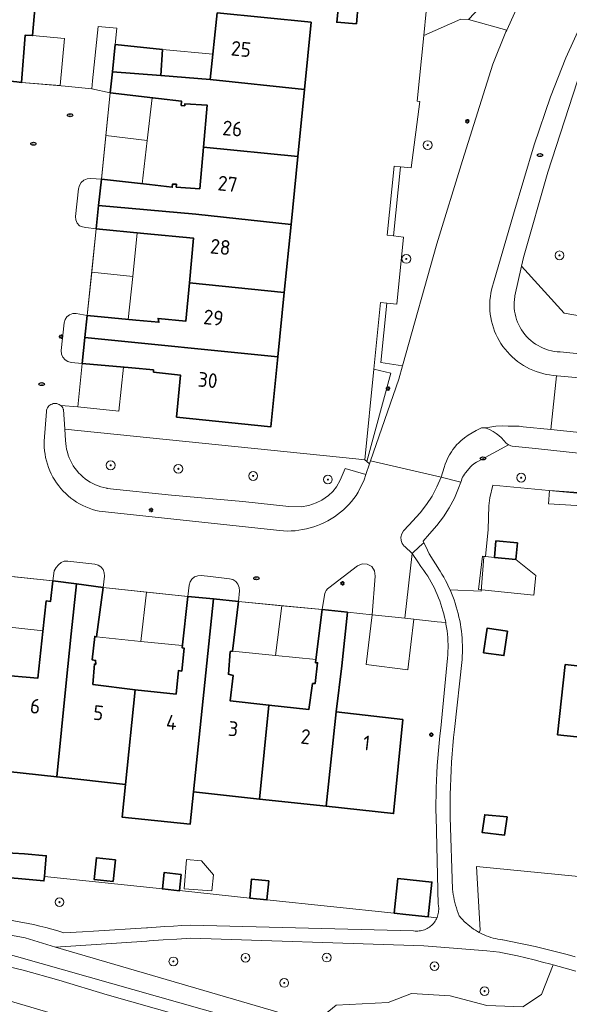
# Model space of a CAD drawing. Header units: metres. Extents: x 152610 to 160096, y 456114 to 462495.
# Tile 386 of 656: x 157520 to 157570, y 460458 to 460548. Entities that reach past the tile are written whole.
import ezdxf
from ezdxf.enums import TextEntityAlignment as Align

# ---------------------------------------------------------------- set-up
doc = ezdxf.new("R2010")
doc.units = ezdxf.units.M
doc.header["$LTSCALE"] = 0.5
doc.layers.get('0').update_dxf_attribs({"linetype": 'CONTINUOUS'})
for name, color, linetype, lineweight in [('B-PV-GR-BEPLANTING_CULTUUR_BODEMBEDEKKER-GV', 251, 'CONTINUOUS', 18), ('B-PV-GR-BEPLANTING_CULTUUR_BOSPLANTSOEN-GV', 251, 'CONTINUOUS', 18), ('B-PV-GR-BEPLANTING_CULTUUR_HEESTERS-GV', 251, 'CONTINUOUS', 18), ('B-PV-GR-BOOM-S', 251, 'CONTINUOUS', 25), ('B-PV-GR-HAAG-GV', 251, 'CONTINUOUS', 13), ('B-PV-IE-MEUBILAIR-S', 251, 'CONTINUOUS', 25), ('B-PV-KW-KUNSTWERK_DUIKER-G', 251, 'CONTINUOUS', 18), ('B-PV-OG-BEBOUWING-GV', 6, 'CONTINUOUS', 35), ('B-PV-OG-BEBOUWING-T18', 1, 'CONTINUOUS', 18), ('B-PV-OG-BEBOUWING_OVERBOUWING-GV', 251, 'CONTINUOUS', 18), ('B-PV-OG-BEBOUWING_SCHUUR-GV', 251, 'CONTINUOUS', 18), ('B-PV-OG-TERREIN_BEGROEID-GV', 251, 'CONTINUOUS', 18), ('B-PV-VH-GESLOTENVERHARDING_ASFALT-GV', 251, 'CONTINUOUS', 18), ('B-PV-VH-ONVERHARD_ZAND-GV', 251, 'CONTINUOUS', 18), ('B-PV-VH-OPENVERHARDING_BETONSTRAATSTEEN-GV', 251, 'CONTINUOUS', 18), ('B-PV-VH-OPENVERHARDING_TEGEL-GV', 251, 'CONTINUOUS', 18)]:
    doc.layers.add(name, color=color, linetype=linetype, lineweight=lineweight)
doc.styles.add('NLCS-ISO', font='NLCS-ISO.ttf')
doc.styles.add('NLCS-ISO-M750-T18', font='NLCS-ISO.ttf', dxfattribs={"height": 1.35})

# ---------------------------------------------------------------- blocks, each defined once
blk = doc.blocks.new('SIE-MEUBILAIR_PAAL_LICHTMAST-SO')
for points in [[(-0.62, 0), (-1, 0)], [(-0.71, 0.71), (-0.44, 0.44)], [(0, 1), (0, 0.62)], [(0.44, 0.44), (0.71, 0.71)], [(1, 0), (0.62, 0)], [(-0.71, -0.71), (-0.44, -0.44)], [(0, -0.62), (0, -1)], [(0.44, -0.44), (0.71, -0.71)]]:
    blk.add_lwpolyline(points)
blk.add_circle((0, 0), 0.5)
blk = doc.blocks.new('SIE-MEUBILAIR_PUT_RIOOLPUT-SO')
blk.add_ellipse((0, 0), major_axis=(1.25, 0), ratio=0.54)
at = {"style": 'NLCS-ISO'}
blk.add_text('ri', height=0.75, dxfattribs=at).set_placement((-0.04, 0.07), align=Align.MIDDLE_CENTER)
blk = doc.blocks.new('SGR-BOOM_GBKN-SO')
at = {"linetype": 'ByBlock', "lineweight": 18}
h = blk.add_hatch(color=0, dxfattribs=at)
h.dxf.hatch_style = 1
edge = h.paths.add_edge_path()
edge.add_arc((0, 0), 0.25, 0, 360)
at = {"color": 0, "linetype": 'ByBlock', "lineweight": 18}
for radius in [2, 0.25]:
    blk.add_circle((0, 0), radius, dxfattribs=at)
at = {"color": 0, "linetype": 'ByBlock', "lineweight": 18, "style": 'NLCS-ISO'}
blk.add_attdef('SOORT', (2.5, 0), '', height=1.5, dxfattribs=at)

msp = doc.modelspace()

# ---------------------------------------------------------------- linework, layer by layer
at = {"layer": 'B-PV-GR-BEPLANTING_CULTUUR_BODEMBEDEKKER-GV', "flags": 128}
for points in [[(157574.117, 460544.564), (157571.963, 460544.792), (157570.869, 460542.519), (157568.205, 460534.235), (157565.961, 460526.434), (157565.787, 460525.648), (157569.691, 460521.359), (157571.46, 460521.04), (157573.253, 460536.928), (157573.275, 460537.117), (157573.488, 460539.008)], [(157527.405, 460533.598), (157526.445, 460533.675), (157526.117, 460533.632), (157525.818, 460533.502), (157525.568, 460533.305), (157525.398, 460533.037), (157525.326, 460532.727), (157525.05, 460530.196), (157525.072, 460529.881), (157525.192, 460529.59), (157525.398, 460529.35), (157525.68, 460529.254), (157525.975, 460529.173), (157526.936, 460529.066), (157527.157, 460531.203)], [(157526.114, 460521.128), (157525.111, 460521.314), (157524.8, 460521.311), (157524.506, 460521.209), (157524.26, 460521.018), (157524.087, 460520.759), (157524.007, 460520.458), (157523.748, 460517.929), (157523.768, 460517.617), (157523.885, 460517.327), (157524.087, 460517.088), (157524.354, 460516.925), (157524.659, 460516.855), (157525.662, 460516.756), (157525.907, 460519.123)], [(157526.799, 460498.398), (157524.332, 460498.682), (157524.019, 460498.66), (157523.726, 460498.546), (157523.48, 460498.35), (157523.266, 460498.094), (157523.088, 460497.798), (157522.967, 460496.861), (157525.125, 460496.587), (157527.567, 460496.277), (157527.681, 460497.292), (157527.671, 460497.606), (157527.563, 460497.901), (157527.367, 460498.147), (157527.103, 460498.318)], [(157551.699, 460498.409), (157551.228, 460498.435), (157550.797, 460498.244), (157548.181, 460496.237), (157548.06, 460496.131), (157547.96, 460496.005), (157547.883, 460495.865), (157547.83, 460495.713), (157547.805, 460495.554), (157547.567, 460494.249), (157549.884, 460494.003), (157552.158, 460493.762), (157552.412, 460497.308), (157552.363, 460497.777), (157552.107, 460498.173)], [(157539.922, 460494.988), (157540.013, 460495.964), (157539.996, 460496.277), (157539.885, 460496.569), (157539.689, 460496.813), (157539.428, 460496.986), (157539.127, 460497.071), (157537.384, 460497.27), (157536.537, 460497.357), (157536.223, 460497.345), (157535.929, 460497.234), (157535.685, 460497.036), (157535.515, 460496.771), (157535.438, 460496.466), (157535.321, 460495.447), (157537.651, 460495.216)]]:
    msp.add_lwpolyline(points, close=True, dxfattribs=at)
msp.add_lwpolyline([(157588.082, 460506.691), (157567.066, 460508.984), (157564.923, 460509.198), (157564.806, 460509.226), (157564.694, 460509.269), (157564.589, 460509.325), (157561.807, 460507.787), (157561.67, 460507.713), (157561.537, 460507.63), (157561.41, 460507.539), (157561.289, 460507.441), (157561.174, 460507.335), (157560.665, 460506.745), (157560.569, 460506.621), (157560.484, 460506.49), (157560.409, 460506.353), (157560.347, 460506.209), (157560.297, 460506.061), (157560.236, 460505.887), (157560.047, 460505.348), (157559.658, 460504.434), (157559.195, 460503.555), (157558.661, 460502.716), (157558.061, 460501.925), (157557.397, 460501.185), (157556.797, 460500.499), (157556.865, 460500.354), (157557.041, 460500), (157557.368, 460499.342), (157558.3, 460497.838), (157558.346, 460497.766), (157558.517, 460497.488), (157558.681, 460497.205), (157558.838, 460496.919), (157558.988, 460496.63), (157559.13, 460496.336), (157559.266, 460496.039), (157562.094, 460495.917), (157562.345, 460499.069), (157562.515, 460499.091), (157562.749, 460501.583), (157562.794, 460503.722), (157562.885, 460504.461), (157563.181, 460505.61), (157575.957, 460504.393)], dxfattribs=at)
at = {"layer": 'B-PV-GR-BEPLANTING_CULTUUR_BOSPLANTSOEN-GV', "flags": 128}
for points in [[(157532.581, 460559.031), (157531.307, 460559.33), (157531.158, 460558.67), (157529.095, 460553.872), (157528.408, 460552.033), (157529.286, 460551.806), (157549.097, 460549.764), (157550.879, 460549.581), (157557.079, 460548.943), (157556.859, 460546.743), (157560.252, 460548.253), (157560.94, 460548.216), (157562, 460549.339), (157562.554, 460550.43), (157562.715, 460551.483), (157561.909, 460552.978), (157560.471, 460554.463), (157558.511, 460555.585), (157555.915, 460556.284), (157554.17, 460556.381), (157551.7, 460556.134), (157544.144, 460556.756), (157538.89, 460557.78)], [(157553.867, 460515.852), (157552.297, 460516.224), (157551.467, 460507.933), (157551.657, 460507.775)], [(157551.467, 460507.933), (157550.653, 460508.017), (157524.064, 460510.753), (157524.138, 460509.707), (157524.155, 460509.437), (157524.187, 460509.168), (157524.234, 460508.902), (157524.298, 460508.639), (157524.377, 460508.38), (157524.471, 460508.126), (157524.58, 460507.878), (157524.703, 460507.637), (157524.841, 460507.404), (157524.992, 460507.179), (157525.156, 460506.964), (157525.332, 460506.759), (157525.52, 460506.564), (157525.72, 460506.381), (157525.929, 460506.21), (157526.149, 460506.052), (157526.378, 460505.907), (157526.614, 460505.775), (157526.858, 460505.658), (157527.109, 460505.556), (157527.365, 460505.468), (157527.626, 460505.396), (157527.891, 460505.34), (157527.944, 460505.33), (157533.823, 460504.713), (157540.343, 460504.133), (157544.536, 460503.686), (157545.668, 460503.645), (157546.367, 460503.75), (157547.032, 460503.997), (157547.56, 460504.262), (157548.149, 460504.686), (157548.545, 460505.052), (157548.889, 460505.471), (157549.217, 460506.071), (157549.695, 460507.158), (157551.581, 460506.611), (157551.91, 460507.566), (157551.657, 460507.775)]]:
    msp.add_lwpolyline(points, close=True, dxfattribs=at)
for points in [[(157588.709, 460468.09), (157561.668, 460470.762), (157562.023, 460464.917), (157561.913, 460464.731), (157561.978, 460464.695), (157562.174, 460464.595), (157562.374, 460464.503), (157562.577, 460464.418), (157562.783, 460464.34), (157562.991, 460464.27), (157563.202, 460464.207), (157563.415, 460464.153), (157563.63, 460464.106), (157563.847, 460464.067), (157564.06, 460464.036), (157564.079, 460464.032), (157564.821, 460463.892), (157565.561, 460463.744), (157566.299, 460463.588), (157567.036, 460463.424), (157567.771, 460463.253), (157568.505, 460463.073), (157569.236, 460462.886), (157569.965, 460462.692), (157570.692, 460462.489)], [(157505.759, 460468.314), (157520.725, 460465.55), (157521.219, 460465.438), (157521.773, 460465.305), (157522.325, 460465.164), (157522.874, 460465.015), (157523.422, 460464.859), (157523.967, 460464.695), (157525.692, 460464.786), (157526.693, 460464.842), (157531.515, 460465.129), (157531.636, 460465.14), (157532.418, 460465.204), (157533.201, 460465.261), (157533.985, 460465.309), (157534.769, 460465.35), (157535.553, 460465.382), (157555.937, 460464.864), (157556.063, 460464.85), (157556.189, 460464.844), (157556.316, 460464.846), (157556.442, 460464.856), (157556.568, 460464.874), (157556.692, 460464.899), (157556.814, 460464.933), (157556.934, 460464.974), (157557.051, 460465.023), (157557.164, 460465.079), (157557.274, 460465.142), (157557.38, 460465.212), (157557.481, 460465.288), (157557.577, 460465.37), (157557.668, 460465.459), (157557.753, 460465.553), (157557.832, 460465.652), (157557.904, 460465.756), (157557.97, 460465.864), (157558.028, 460465.977), (157558.067, 460466.064), (157557.268, 460466.148), (157555.215, 460466.365), (157554.161, 460466.476), (157542.535, 460467.701), (157542.535, 460467.698), (157540.963, 460467.863), (157540.963, 460467.867), (157534.549, 460468.543), (157534.549, 460468.539), (157532.987, 460468.704), (157532.987, 460468.707), (157522.197, 460469.844), (157522.161, 460469.434), (157517.067, 460469.886)], [(157565.909, 460457.932), (157567.621, 460459.037), (157568.67, 460461.766), (157568.478, 460461.819), (157567.719, 460462.018), (157566.957, 460462.209), (157566.194, 460462.392), (157565.429, 460462.568), (157564.661, 460462.736), (157563.893, 460462.896), (157563.783, 460462.918), (157562.631, 460463.032), (157561.479, 460463.139), (157560.325, 460463.237), (157559.171, 460463.328), (157558.017, 460463.41), (157556.862, 460463.484), (157555.943, 460463.538), (157535.58, 460464.195), (157534.312, 460464.119), (157533.045, 460464.035), (157531.779, 460463.943), (157531.571, 460463.927), (157523.222, 460463.39), (157546.887, 460456.463)], [(157548.862, 460458.056), (157553.608, 460458.311), (157555.748, 460459.127), (157559.275, 460458.928), (157562.609, 460458.029)]]:
    msp.add_lwpolyline(points, dxfattribs=at)
at = {"layer": 'B-PV-GR-BEPLANTING_CULTUUR_HEESTERS-GV', "flags": 128}
msp.add_lwpolyline([(157571.46, 460521.04), (157569.691, 460521.359), (157565.787, 460525.648), (157565.184, 460522.928), (157565.172, 460522.862), (157565.138, 460522.601), (157565.119, 460522.338), (157565.116, 460522.074), (157565.129, 460521.811), (157565.158, 460521.549), (157565.202, 460521.289), (157565.263, 460521.032), (157565.339, 460520.779), (157565.43, 460520.532), (157565.536, 460520.29), (157565.656, 460520.056), (157565.791, 460519.829), (157565.939, 460519.611), (157566.099, 460519.402), (157566.273, 460519.203), (157566.458, 460519.015), (157566.654, 460518.838), (157566.86, 460518.674), (157567.076, 460518.523), (157567.301, 460518.385), (157567.533, 460518.26), (157567.773, 460518.151), (157568.019, 460518.056), (157568.271, 460517.976), (157568.526, 460517.911), (157568.785, 460517.862), (157569.047, 460517.829), (157569.31, 460517.812), (157571.076, 460517.64)], dxfattribs=at)
msp.add_lwpolyline([(157558.869, 460493.051), (157558.835, 460493.233), (157558.769, 460493.539), (157558.695, 460493.843), (157558.613, 460494.146), (157558.524, 460494.446), (157558.427, 460494.744), (157558.322, 460495.04), (157558.21, 460495.332), (157558.091, 460495.622), (157557.964, 460495.909), (157557.83, 460496.192), (157557.688, 460496.471), (157557.54, 460496.747), (157557.384, 460497.019), (157557.222, 460497.288), (157557.053, 460497.551), (157556.877, 460497.811), (157556.695, 460498.065), (157556.608, 460498.182), (157556.316, 460498.617), (157555.787, 460499.381), (157555.134, 460493.447), (157558.075, 460493.135)], close=True, dxfattribs=at)
at = {"layer": 'B-PV-GR-HAAG-GV', "flags": 128}
for points in [[(157554.741, 460534.742), (157554.156, 460534.8), (157553.523, 460528.476), (157554.109, 460528.411)], [(157553.495, 460522.257), (157552.907, 460522.318), (157552.297, 460516.224), (157553.867, 460515.852), (157551.657, 460507.775), (157551.91, 460507.566), (157552.006, 460507.845), (157554.577, 460515.303), (157554.921, 460516.527), (157552.954, 460516.836)]]:
    msp.add_lwpolyline(points, close=True, dxfattribs=at)
at = {"layer": 'B-PV-KW-KUNSTWERK_DUIKER-G', "flags": 128}
msp.add_lwpolyline([(157500, 460466.325), (157517.572, 460463.086), (157549.492, 460454.048), (157629.251, 460439.622), (157664.629, 460435.103), (157735.651, 460422.609), (157789.105, 460412.201), (157814.109, 460406.353), (157821.823, 460407.151), (157892.385, 460434.752)], dxfattribs=at)
at = {"layer": 'B-PV-OG-BEBOUWING-GV', "flags": 128}
for points in [[(157519.789, 460560.102), (157518.917, 460551.551), (157518.53, 460547.025), (157518.524, 460546.95), (157518.158, 460542.661), (157519.682, 460542.497), (157520.104, 460542.452), (157520.459, 460546.785), (157521.119, 460546.731), (157521.508, 460551.275), (157525.326, 460550.868), (157526.213, 460559.413)], [(157550.879, 460549.581), (157549.097, 460549.764), (157548.916, 460547.956), (157550.706, 460547.812)], [(157546.574, 460547.977), (157537.999, 460548.81), (157537.36, 460542.729), (157545.964, 460541.821)], [(157532.977, 460545.452), (157528.677, 460545.909), (157528.422, 460543.436), (157532.829, 460543.088)], [(157532.829, 460543.088), (157528.422, 460543.436), (157528.221, 460541.491), (157532.615, 460540.983), (157534.723, 460540.74), (157534.7, 460540.347), (157535.029, 460540.327), (157535.04, 460540.502), (157537.061, 460540.376), (157536.725, 460536.529), (157545.354, 460535.673), (157545.964, 460541.821), (157537.36, 460542.729)], [(157545.354, 460535.673), (157536.725, 460536.529), (157536.394, 460532.732), (157534.245, 460532.882), (157534.262, 460533.135), (157533.906, 460533.159), (157533.886, 460532.874), (157531.811, 460533.106), (157527.405, 460533.598), (157527.157, 460531.203), (157536.045, 460530.417), (157544.737, 460529.452)], [(157536.045, 460530.417), (157527.157, 460531.203), (157526.936, 460529.066), (157531.289, 460528.648), (157535.835, 460528.211), (157535.447, 460524.13), (157544.12, 460523.23), (157544.737, 460529.452)], [(157544.12, 460523.23), (157535.447, 460524.13), (157535.112, 460520.613), (157532.581, 460520.868), (157532.666, 460520.517), (157530.57, 460520.712), (157526.114, 460521.128), (157525.907, 460519.123), (157543.539, 460517.372)], [(157543.539, 460517.372), (157525.907, 460519.123), (157525.662, 460516.756), (157530.175, 460516.34), (157532.166, 460516.156), (157532.177, 460515.969), (157534.644, 460515.677), (157534.279, 460511.85), (157542.904, 460510.967)], [(157565.42, 460500.35), (157563.452, 460500.531), (157563.312, 460499.012), (157565.28, 460498.83)], [(157525.125, 460496.587), (157522.967, 460496.861), (157522.762, 460494.992), (157522.374, 460495.035), (157522.069, 460492.246), (157521.599, 460487.967), (157518.01, 460488.287), (157517.149, 460479.611), (157523.323, 460478.938), (157524.193, 460487.541), (157524.639, 460492.018)], [(157527.567, 460496.277), (157525.125, 460496.587), (157524.639, 460492.018), (157524.193, 460487.541), (157523.323, 460478.938), (157529.622, 460478.252), (157530.482, 460486.893), (157526.641, 460487.399), (157526.789, 460489.271), (157526.888, 460489.242), (157526.875, 460489.593), (157526.564, 460489.653), (157526.809, 460491.797), (157526.957, 460491.755)], [(157529.622, 460478.252), (157529.313, 460475.255), (157535.527, 460474.631), (157535.831, 460477.575), (157537.651, 460495.216), (157535.321, 460495.447), (157534.78, 460490.75), (157534.968, 460490.729), (157534.751, 460488.629), (157534.447, 460488.662), (157534.226, 460486.517), (157530.482, 460486.893)], [(157539.922, 460494.988), (157537.651, 460495.216), (157535.831, 460477.575), (157541.865, 460476.917), (157542.721, 460485.516), (157539.164, 460485.916), (157539.439, 460488.222), (157539.017, 460488.336), (157539.185, 460490.407), (157539.386, 460490.451)], [(157549.884, 460494.003), (157547.567, 460494.249), (157547.014, 460489.643), (157546.982, 460489.378), (157547.157, 460489.385), (157546.933, 460487.478), (157546.708, 460487.473), (157546.355, 460485.107), (157542.721, 460485.516), (157541.865, 460476.917), (157547.954, 460476.254), (157548.863, 460484.888), (157549.363, 460489.113)], [(157564.499, 460492.271), (157562.639, 460492.535), (157562.322, 460490.297), (157564.182, 460490.033)], [(157581.207, 460481.461), (157585.732, 460480.958), (157585.993, 460483.307), (157584.399, 460483.484), (157584.447, 460483.941), (157581.505, 460484.268), (157581.885, 460487.845), (157573.293, 460488.823), (157569.784, 460489.222), (157569.089, 460482.807), (157572.599, 460482.417)], [(157554.957, 460484.19), (157548.863, 460484.888), (157547.954, 460476.254), (157554.101, 460475.584)], [(157564.487, 460475.285), (157562.429, 460475.477), (157562.205, 460473.85), (157564.248, 460473.631)], [(157518.251, 460472.028), (157517.178, 460471.131), (157517.111, 460470.381), (157517.067, 460469.886), (157522.161, 460469.434), (157522.197, 460469.844), (157522.232, 460470.234), (157522.365, 460471.728), (157520.372, 460471.905)], [(157528.693, 460471.369), (157526.953, 460471.553), (157526.743, 460469.564), (157528.483, 460469.38)], [(157534.705, 460470.023), (157533.144, 460470.188), (157532.987, 460468.707), (157532.987, 460468.704), (157534.549, 460468.539), (157534.549, 460468.543)], [(157542.718, 460469.438), (157541.137, 460469.604), (157540.963, 460467.867), (157540.963, 460467.863), (157542.535, 460467.698), (157542.535, 460467.701)], [(157557.268, 460466.148), (157557.604, 460469.333), (157554.497, 460469.661), (157554.161, 460466.476), (157555.215, 460466.365)]]:
    msp.add_lwpolyline(points, close=True, dxfattribs=at)
at = {"layer": 'B-PV-OG-BEBOUWING_OVERBOUWING-GV', "flags": 128}
for points in [[(157521.119, 460546.731), (157520.459, 460546.785), (157520.104, 460542.452), (157523.656, 460542.161), (157524.048, 460546.465)], [(157537.603, 460545.039), (157532.977, 460545.452), (157532.829, 460543.088), (157537.36, 460542.729)], [(157527.817, 460537.587), (157531.598, 460537.138), (157532.048, 460541.049), (157528.221, 460541.491)], [(157531.598, 460537.138), (157527.817, 460537.587), (157527.405, 460533.598), (157531.143, 460533.181)], [(157526.526, 460525.111), (157530.271, 460524.699), (157530.68, 460528.706), (157526.936, 460529.066)], [(157530.271, 460524.699), (157526.526, 460525.111), (157526.114, 460521.128), (157529.869, 460520.777)], [(157529.422, 460516.409), (157525.662, 460516.756), (157525.249, 460512.778), (157529.01, 460512.381)], [(157563.312, 460499.012), (157562.222, 460499.132), (157561.867, 460496.078), (157566.924, 460495.573), (157567.097, 460497.352), (157565.28, 460498.83)], [(157522.967, 460496.861), (157518.95, 460497.291), (157518.471, 460492.701), (157522.076, 460492.308), (157522.374, 460495.035), (157522.762, 460494.992)], [(157531.007, 460491.341), (157531.538, 460495.852), (157527.567, 460496.277), (157526.957, 460491.755)], [(157535.321, 460495.447), (157531.538, 460495.852), (157531.007, 460491.341), (157534.803, 460490.953)], [(157543.308, 460490.049), (157543.898, 460494.604), (157539.922, 460494.988), (157539.386, 460490.451)], [(157547.567, 460494.249), (157543.898, 460494.604), (157543.308, 460490.049), (157547.017, 460489.669)], [(157555.134, 460493.447), (157552.158, 460493.762), (157551.593, 460489.215), (157555.416, 460488.747), (157555.961, 460493.359)]]:
    msp.add_lwpolyline(points, close=True, dxfattribs=at)
at = {"layer": 'B-PV-OG-BEBOUWING_SCHUUR-GV', "flags": 128}
for points in [[(157571.924, 460504.903), (157568.337, 460505.139), (157568.258, 460503.924), (157571.845, 460503.688)], [(157536.564, 460471.278), (157535.188, 460471.389), (157534.972, 460468.719), (157537.492, 460468.516), (157537.654, 460470.003)]]:
    msp.add_lwpolyline(points, close=True, dxfattribs=at)
at = {"layer": 'B-PV-OG-TERREIN_BEGROEID-GV', "flags": 128}
for points in [[(157560.94, 460548.216), (157564.436, 460547.24), (157567.066, 460553.069)], [(157534.701, 460457.087), (157527.927, 460459.003), (157523.526, 460460.371), (157520.267, 460461.26), (157517.158, 460462.006), (157514.8, 460462.464), (157510.407, 460463.271), (157499.63, 460465.269), (157485.866, 460467.852), (157477.078, 460469.527), (157463.78, 460471.952)], [(157460.245, 460469.185), (157474.327, 460466.601), (157500, 460462.054), (157517.869, 460458.719), (157518.903, 460458.509), (157544.522, 460450.934)], [(157570.744, 460461.176), (157569.991, 460461.398), (157569.236, 460461.612), (157568.67, 460461.766), (157567.621, 460459.037), (157565.909, 460457.932), (157562.609, 460458.029), (157559.275, 460458.928), (157555.748, 460459.127), (157553.608, 460458.311), (157548.862, 460458.056), (157546.887, 460456.463), (157580.8, 460450.074)]]:
    msp.add_lwpolyline(points, dxfattribs=at)
msp.add_lwpolyline([(157564.436, 460547.24), (157560.94, 460548.216), (157560.252, 460548.253), (157556.859, 460546.743), (157556.258, 460540.735), (157556.502, 460540.709), (157555.723, 460534.645), (157554.741, 460534.742), (157554.109, 460528.411), (157555.014, 460528.31), (157554.399, 460522.163), (157553.495, 460522.257), (157552.954, 460516.836), (157554.921, 460516.527), (157558.06, 460527.689), (157560.395, 460535.328), (157563.161, 460544.116), (157564.36, 460547.071)], close=True, dxfattribs=at)
at = {"layer": 'B-PV-VH-GESLOTENVERHARDING_ASFALT-GV', "flags": 128}
for points in [[(157567.066, 460553.069), (157564.436, 460547.24), (157564.36, 460547.071), (157563.161, 460544.116), (157560.395, 460535.328), (157558.06, 460527.689), (157554.921, 460516.527), (157554.577, 460515.303), (157552.006, 460507.845), (157558.444, 460506.341), (157558.733, 460507.229), (157558.819, 460507.535), (157558.928, 460507.833), (157559.059, 460508.122), (157559.211, 460508.401), (157559.384, 460508.668), (157559.531, 460508.892), (157559.692, 460509.105), (157559.867, 460509.307), (157560.056, 460509.498), (157560.256, 460509.675), (157560.578, 460509.946), (157560.916, 460510.195), (157561.269, 460510.423), (157561.636, 460510.628), (157562.015, 460510.809), (157562.139, 460510.853), (157562.269, 460510.874), (157562.9, 460510.935), (157563.457, 460511.021), (157564.02, 460511.054), (157564.584, 460511.034), (157565.578, 460511.016), (157565.951, 460510.972), (157568.483, 460510.708), (157568.996, 460515.636), (157568.676, 460515.66), (157568.358, 460515.7), (157568.042, 460515.756), (157567.729, 460515.828), (157567.421, 460515.915), (157567.117, 460516.018), (157566.819, 460516.135), (157566.526, 460516.267), (157566.241, 460516.414), (157565.964, 460516.575), (157565.694, 460516.749), (157565.434, 460516.937), (157565.184, 460517.137), (157564.944, 460517.349), (157564.714, 460517.573), (157564.497, 460517.809), (157564.291, 460518.055), (157564.097, 460518.311), (157563.917, 460518.576), (157563.75, 460518.85), (157563.597, 460519.132), (157563.459, 460519.421), (157563.334, 460519.716), (157563.225, 460520.018), (157563.131, 460520.324), (157563.052, 460520.635), (157562.989, 460520.95), (157562.942, 460521.267), (157562.911, 460521.586), (157562.895, 460521.907), (157562.896, 460522.227), (157562.912, 460522.547), (157562.945, 460522.866), (157562.993, 460523.183), (157563.057, 460523.498), (157563.137, 460523.808), (157563.232, 460524.115), (157565.066, 460530.419), (157566.96, 460536.736), (157568.433, 460541.147), (157569.843, 460544.717), (157573.185, 460552.086)], [(157515.065, 460497.7), (157522.967, 460496.861), (157523.088, 460497.798), (157523.266, 460498.094), (157523.48, 460498.35), (157523.726, 460498.546), (157524.019, 460498.66), (157524.332, 460498.682), (157526.799, 460498.398), (157527.103, 460498.318), (157527.367, 460498.147), (157527.563, 460497.901), (157527.671, 460497.606), (157527.681, 460497.292), (157527.567, 460496.277), (157535.321, 460495.447), (157535.438, 460496.466), (157535.515, 460496.771), (157535.685, 460497.036), (157535.929, 460497.234), (157536.223, 460497.345), (157536.537, 460497.357), (157537.384, 460497.27), (157539.127, 460497.071), (157539.428, 460496.986), (157539.689, 460496.813), (157539.885, 460496.569), (157539.996, 460496.277), (157540.013, 460495.964), (157539.922, 460494.988), (157547.567, 460494.249), (157547.805, 460495.554), (157547.83, 460495.713), (157547.883, 460495.865), (157547.96, 460496.005), (157548.06, 460496.131), (157548.181, 460496.237), (157550.797, 460498.244), (157551.228, 460498.435), (157551.699, 460498.409), (157552.107, 460498.173), (157552.363, 460497.777), (157552.412, 460497.308), (157552.158, 460493.762), (157555.134, 460493.447), (157555.787, 460499.381), (157555.126, 460500), (157555.085, 460500.038), (157554.894, 460500.281), (157554.784, 460500.57), (157554.768, 460500.879), (157554.844, 460501.178), (157555.008, 460501.441), (157555.483, 460501.965), (157556.52, 460503.101), (157557.106, 460503.841), (157557.624, 460504.631), (157558.07, 460505.463), (157558.444, 460506.341), (157552.006, 460507.845), (157551.91, 460507.566), (157551.581, 460506.611), (157551.412, 460506.121), (157550.879, 460504.969), (157550.684, 460504.678), (157550.476, 460504.397), (157550.255, 460504.125), (157550.022, 460503.864), (157549.777, 460503.613), (157549.522, 460503.375), (157549.255, 460503.148), (157548.979, 460502.933), (157548.693, 460502.732), (157548.398, 460502.543), (157548.095, 460502.369), (157547.784, 460502.208), (157547.466, 460502.062), (157547.141, 460501.93), (157546.811, 460501.813), (157546.476, 460501.712), (157546.137, 460501.626), (157545.794, 460501.556), (157545.449, 460501.501), (157545.101, 460501.462), (157544.752, 460501.439), (157544.402, 460501.432), (157544.052, 460501.441), (157543.703, 460501.466), (157543.416, 460501.499), (157527.206, 460503.242), (157526.896, 460503.316), (157526.591, 460503.406), (157526.29, 460503.51), (157525.995, 460503.63), (157525.706, 460503.764), (157525.424, 460503.913), (157525.15, 460504.075), (157524.885, 460504.251), (157524.628, 460504.441), (157524.382, 460504.642), (157524.146, 460504.856), (157523.921, 460505.082), (157523.708, 460505.319), (157523.506, 460505.565), (157523.318, 460505.822), (157523.142, 460506.088), (157522.981, 460506.363), (157522.833, 460506.645), (157522.699, 460506.934), (157522.58, 460507.229), (157522.476, 460507.531), (157522.388, 460507.837), (157522.315, 460508.147), (157522.257, 460508.46), (157522.216, 460508.776), (157522.19, 460509.093), (157522.18, 460509.412), (157522.183, 460509.662), (157522.387, 460512.362), (157522.404, 460512.474), (157522.437, 460512.582), (157522.484, 460512.684), (157522.546, 460512.779), (157522.62, 460512.864), (157522.706, 460512.937), (157522.801, 460512.998), (157522.904, 460513.045), (157523.012, 460513.077), (157523.124, 460513.093), (157523.237, 460513.093), (157523.348, 460513.077), (157523.457, 460513.046), (157523.56, 460512.999), (157523.655, 460512.939), (157523.692, 460512.908), (157525.249, 460512.778), (157525.662, 460516.756), (157524.659, 460516.855), (157524.354, 460516.925), (157524.087, 460517.088), (157523.885, 460517.327), (157523.768, 460517.617), (157523.748, 460517.929), (157524.007, 460520.458), (157524.087, 460520.759), (157524.26, 460521.018), (157524.506, 460521.209), (157524.8, 460521.311), (157525.111, 460521.314), (157526.114, 460521.128), (157526.936, 460529.066), (157525.975, 460529.173), (157525.68, 460529.254), (157525.398, 460529.35), (157525.192, 460529.59), (157525.072, 460529.881), (157525.05, 460530.196), (157525.326, 460532.727), (157525.398, 460533.037), (157525.568, 460533.305), (157525.818, 460533.502), (157526.117, 460533.632), (157526.445, 460533.675), (157527.405, 460533.598), (157528.221, 460541.491), (157526.528, 460541.86), (157524.091, 460542.125), (157520.104, 460542.452), (157519.682, 460542.497)], [(157572.707, 460515.282), (157569.045, 460515.634), (157568.996, 460515.636), (157568.483, 460510.708), (157586.278, 460508.854)], [(157546.887, 460456.463), (157523.222, 460463.39), (157520.452, 460464.238), (157500, 460467.984), (157471.495, 460473.204), (157461.648, 460475.053)], [(157463.78, 460471.952), (157477.078, 460469.527), (157485.866, 460467.852), (157499.63, 460465.269), (157510.407, 460463.271), (157514.8, 460462.464), (157517.158, 460462.006), (157520.267, 460461.26), (157523.526, 460460.371), (157527.927, 460459.003), (157534.701, 460457.087)]]:
    msp.add_lwpolyline(points, dxfattribs=at)
msp.add_lwpolyline([(157449.33, 460468.191), (157500, 460459.005), (157544.522, 460450.934), (157518.903, 460458.509), (157517.869, 460458.719), (157500, 460462.054), (157474.327, 460466.601), (157460.245, 460469.185), (157459.936, 460469.241), (157456.261, 460469.911), (157454.097, 460470.413), (157453.962, 460470.469), (157451.572, 460471.466), (157451.373, 460471.574), (157451.159, 460471.699), (157450.949, 460471.831), (157450.744, 460471.969), (157450.543, 460472.114), (157450.347, 460472.266), (157450.156, 460472.423), (157450.018, 460472.545), (157449.963, 460472.198)], close=True, dxfattribs=at)
at = {"layer": 'B-PV-VH-ONVERHARD_ZAND-GV', "flags": 128}
for points in [[(157554.741, 460534.742), (157554.156, 460534.8), (157553.523, 460528.476), (157554.109, 460528.411)], [(157553.495, 460522.257), (157552.907, 460522.318), (157552.297, 460516.224), (157553.867, 460515.852), (157551.657, 460507.775), (157551.91, 460507.566), (157552.006, 460507.845), (157554.577, 460515.303), (157554.921, 460516.527), (157552.954, 460516.836)]]:
    msp.add_lwpolyline(points, close=True, dxfattribs=at)
at = {"layer": 'B-PV-VH-OPENVERHARDING_BETONSTRAATSTEEN-GV', "flags": 128}
msp.add_lwpolyline([(157526.528, 460541.86), (157528.221, 460541.491), (157528.422, 460543.436), (157528.677, 460545.909), (157528.831, 460547.4), (157527.12, 460547.577), (157526.596, 460542.596)], close=True, dxfattribs=at)
msp.add_lwpolyline([(157586.278, 460508.854), (157568.483, 460510.708), (157565.951, 460510.972), (157565.578, 460511.016), (157564.584, 460511.034), (157564.02, 460511.054), (157563.457, 460511.021), (157562.9, 460510.935), (157562.269, 460510.874), (157562.4, 460510.871), (157562.529, 460510.844), (157562.651, 460510.794), (157562.94, 460510.669), (157563.217, 460510.521), (157563.481, 460510.35), (157563.73, 460510.158), (157563.962, 460509.945), (157564.402, 460509.474), (157564.491, 460509.394), (157564.589, 460509.325), (157564.694, 460509.269), (157564.806, 460509.226), (157564.923, 460509.198), (157567.066, 460508.984), (157588.082, 460506.691)], dxfattribs=at)
at = {"layer": 'B-PV-VH-OPENVERHARDING_TEGEL-GV', "flags": 128}
for points in [[(157573.185, 460552.086), (157569.843, 460544.717), (157568.433, 460541.147), (157566.96, 460536.736), (157565.066, 460530.419), (157563.232, 460524.115), (157563.137, 460523.808), (157563.057, 460523.498), (157562.993, 460523.183), (157562.945, 460522.866), (157562.912, 460522.547), (157562.896, 460522.227), (157562.895, 460521.907), (157562.911, 460521.586), (157562.942, 460521.267), (157562.989, 460520.95), (157563.052, 460520.635), (157563.131, 460520.324), (157563.225, 460520.018), (157563.334, 460519.716), (157563.459, 460519.421), (157563.597, 460519.132), (157563.75, 460518.85), (157563.917, 460518.576), (157564.097, 460518.311), (157564.291, 460518.055), (157564.497, 460517.809), (157564.714, 460517.573), (157564.944, 460517.349), (157565.184, 460517.137), (157565.434, 460516.937), (157565.694, 460516.749), (157565.964, 460516.575), (157566.241, 460516.414), (157566.526, 460516.267), (157566.819, 460516.135), (157567.117, 460516.018), (157567.421, 460515.915), (157567.729, 460515.828), (157568.042, 460515.756), (157568.358, 460515.7), (157568.676, 460515.66), (157568.996, 460515.636), (157569.045, 460515.634), (157572.707, 460515.282)], [(157571.076, 460517.64), (157569.31, 460517.812), (157569.047, 460517.829), (157568.785, 460517.862), (157568.526, 460517.911), (157568.271, 460517.976), (157568.019, 460518.056), (157567.773, 460518.151), (157567.533, 460518.26), (157567.301, 460518.385), (157567.076, 460518.523), (157566.86, 460518.674), (157566.654, 460518.838), (157566.458, 460519.015), (157566.273, 460519.203), (157566.099, 460519.402), (157565.939, 460519.611), (157565.791, 460519.829), (157565.656, 460520.056), (157565.536, 460520.29), (157565.43, 460520.532), (157565.339, 460520.779), (157565.263, 460521.032), (157565.202, 460521.289), (157565.158, 460521.549), (157565.129, 460521.811), (157565.116, 460522.074), (157565.119, 460522.338), (157565.138, 460522.601), (157565.172, 460522.862), (157565.184, 460522.928), (157565.787, 460525.648), (157565.961, 460526.434), (157568.205, 460534.235), (157570.869, 460542.519)], [(157570.692, 460462.489), (157569.965, 460462.692), (157569.236, 460462.886), (157568.505, 460463.073), (157567.771, 460463.253), (157567.036, 460463.424), (157566.299, 460463.588), (157565.561, 460463.744), (157564.821, 460463.892), (157564.079, 460464.032), (157564.06, 460464.036), (157563.847, 460464.067), (157563.63, 460464.106), (157563.415, 460464.153), (157563.202, 460464.207), (157562.991, 460464.27), (157562.783, 460464.34), (157562.577, 460464.418), (157562.374, 460464.503), (157562.174, 460464.595), (157561.978, 460464.695), (157561.913, 460464.731), (157561.786, 460464.801), (157561.597, 460464.915), (157561.413, 460465.035), (157561.234, 460465.162), (157561.059, 460465.296), (157560.889, 460465.435), (157560.724, 460465.581), (157560.565, 460465.733), (157560.411, 460465.89), (157560.263, 460466.053), (157560.121, 460466.221), (157560.107, 460466.253), (157560.012, 460466.486), (157559.924, 460466.722), (157559.843, 460466.961), (157559.77, 460467.202), (157559.705, 460467.445), (157559.647, 460467.69), (157559.598, 460467.937), (157559.556, 460468.185), (157559.522, 460468.435), (157559.496, 460468.685), (157559.274, 460475.274), (157559.271, 460475.805), (157559.274, 460476.555), (157559.284, 460477.304), (157559.303, 460478.054), (157559.33, 460478.803), (157559.364, 460479.552), (157559.407, 460480.301), (157559.457, 460481.049), (157559.516, 460481.796), (157559.582, 460482.543), (157559.657, 460483.289), (157560.364, 460489.673), (157560.384, 460489.999), (157560.396, 460490.325), (157560.401, 460490.651), (157560.397, 460490.977), (157560.385, 460491.303), (157560.366, 460491.629), (157560.338, 460491.954), (157560.302, 460492.278), (157560.259, 460492.602), (157560.207, 460492.924), (157560.148, 460493.245), (157560.08, 460493.564), (157560.005, 460493.881), (157559.923, 460494.197), (157559.832, 460494.51), (157559.734, 460494.822), (157559.628, 460495.13), (157559.515, 460495.436), (157559.394, 460495.739), (157559.266, 460496.039), (157559.13, 460496.336), (157558.988, 460496.63), (157558.838, 460496.919), (157558.681, 460497.205), (157558.517, 460497.488), (157558.346, 460497.766), (157558.3, 460497.838), (157557.368, 460499.342), (157557.041, 460500), (157556.865, 460500.354), (157556.473, 460500), (157555.787, 460499.381), (157556.316, 460498.617), (157556.608, 460498.182), (157556.695, 460498.065), (157556.877, 460497.811), (157557.053, 460497.551), (157557.222, 460497.288), (157557.384, 460497.019), (157557.54, 460496.747), (157557.688, 460496.471), (157557.83, 460496.192), (157557.964, 460495.909), (157558.091, 460495.622), (157558.21, 460495.332), (157558.322, 460495.04), (157558.427, 460494.744), (157558.524, 460494.446), (157558.613, 460494.146), (157558.695, 460493.843), (157558.769, 460493.539), (157558.835, 460493.233), (157558.869, 460493.051), (157558.893, 460492.925), (157558.944, 460492.615), (157558.986, 460492.305), (157559.021, 460491.994), (157559.047, 460491.681), (157559.066, 460491.369), (157559.076, 460491.055), (157559.079, 460490.742), (157559.074, 460490.429), (157559.06, 460490.116), (157559.039, 460489.803), (157558.412, 460483.397), (157558.332, 460482.716), (157558.261, 460482.034), (157558.197, 460481.352), (157558.142, 460480.669), (157558.094, 460479.985), (157558.055, 460479.301), (157558.023, 460478.616), (157557.999, 460477.931), (157557.984, 460477.245), (157557.976, 460476.56), (157557.976, 460475.874), (157557.983, 460475.283), (157558.185, 460467.266), (157558.196, 460467.211), (157558.215, 460467.086), (157558.226, 460466.96), (157558.229, 460466.833), (157558.223, 460466.707), (157558.21, 460466.581), (157558.189, 460466.456), (157558.161, 460466.332), (157558.124, 460466.211), (157558.08, 460466.092), (157558.067, 460466.064), (157558.028, 460465.977), (157557.97, 460465.864), (157557.904, 460465.756), (157557.832, 460465.652), (157557.753, 460465.553), (157557.668, 460465.459), (157557.577, 460465.37), (157557.481, 460465.288), (157557.38, 460465.212), (157557.274, 460465.142), (157557.164, 460465.079), (157557.051, 460465.023), (157556.934, 460464.974), (157556.814, 460464.933), (157556.692, 460464.899), (157556.568, 460464.874), (157556.442, 460464.856), (157556.316, 460464.846), (157556.189, 460464.844), (157556.063, 460464.85), (157555.937, 460464.864), (157535.553, 460465.382), (157534.769, 460465.35), (157533.985, 460465.309), (157533.201, 460465.261), (157532.418, 460465.204), (157531.636, 460465.14), (157531.515, 460465.129), (157526.693, 460464.842), (157525.692, 460464.786), (157523.967, 460464.695), (157523.422, 460464.859), (157522.874, 460465.015), (157522.325, 460465.164), (157521.773, 460465.305), (157521.219, 460465.438), (157520.725, 460465.55), (157505.759, 460468.314)], [(157500, 460467.984), (157520.452, 460464.238), (157523.222, 460463.39), (157531.571, 460463.927), (157531.779, 460463.943), (157533.045, 460464.035), (157534.312, 460464.119), (157535.58, 460464.195), (157555.943, 460463.538), (157556.862, 460463.484), (157558.017, 460463.41), (157559.171, 460463.328), (157560.325, 460463.237), (157561.479, 460463.139), (157562.631, 460463.032), (157563.783, 460462.918), (157563.893, 460462.896), (157564.661, 460462.736), (157565.429, 460462.568), (157566.194, 460462.392), (157566.957, 460462.209), (157567.719, 460462.018), (157568.478, 460461.819), (157568.67, 460461.766), (157569.236, 460461.612), (157569.991, 460461.398), (157570.744, 460461.176)]]:
    msp.add_lwpolyline(points, dxfattribs=at)
for points in [[(157524.064, 460510.753), (157523.936, 460512.554), (157523.925, 460512.584), (157523.878, 460512.687), (157523.816, 460512.781), (157523.741, 460512.866), (157523.692, 460512.908), (157523.655, 460512.939), (157523.56, 460512.999), (157523.457, 460513.046), (157523.348, 460513.077), (157523.237, 460513.093), (157523.124, 460513.093), (157523.012, 460513.077), (157522.904, 460513.045), (157522.801, 460512.998), (157522.706, 460512.937), (157522.62, 460512.864), (157522.546, 460512.779), (157522.484, 460512.684), (157522.437, 460512.582), (157522.404, 460512.474), (157522.387, 460512.362), (157522.183, 460509.662), (157522.18, 460509.412), (157522.19, 460509.093), (157522.216, 460508.776), (157522.257, 460508.46), (157522.315, 460508.147), (157522.388, 460507.837), (157522.476, 460507.531), (157522.58, 460507.229), (157522.699, 460506.934), (157522.833, 460506.645), (157522.981, 460506.363), (157523.142, 460506.088), (157523.318, 460505.822), (157523.506, 460505.565), (157523.708, 460505.319), (157523.921, 460505.082), (157524.146, 460504.856), (157524.382, 460504.642), (157524.628, 460504.441), (157524.885, 460504.251), (157525.15, 460504.075), (157525.424, 460503.913), (157525.706, 460503.764), (157525.995, 460503.63), (157526.29, 460503.51), (157526.591, 460503.406), (157526.896, 460503.316), (157527.206, 460503.242), (157543.416, 460501.499), (157543.703, 460501.466), (157544.052, 460501.441), (157544.402, 460501.432), (157544.752, 460501.439), (157545.101, 460501.462), (157545.449, 460501.501), (157545.794, 460501.556), (157546.137, 460501.626), (157546.476, 460501.712), (157546.811, 460501.813), (157547.141, 460501.93), (157547.466, 460502.062), (157547.784, 460502.208), (157548.095, 460502.369), (157548.398, 460502.543), (157548.693, 460502.732), (157548.979, 460502.933), (157549.255, 460503.148), (157549.522, 460503.375), (157549.777, 460503.613), (157550.022, 460503.864), (157550.255, 460504.125), (157550.476, 460504.397), (157550.684, 460504.678), (157550.879, 460504.969), (157551.412, 460506.121), (157551.581, 460506.611), (157549.695, 460507.158), (157549.217, 460506.071), (157548.889, 460505.471), (157548.545, 460505.052), (157548.149, 460504.686), (157547.56, 460504.262), (157547.032, 460503.997), (157546.367, 460503.75), (157545.668, 460503.645), (157544.536, 460503.686), (157540.343, 460504.133), (157533.823, 460504.713), (157527.944, 460505.33), (157527.891, 460505.34), (157527.626, 460505.396), (157527.365, 460505.468), (157527.109, 460505.556), (157526.858, 460505.658), (157526.614, 460505.775), (157526.378, 460505.907), (157526.149, 460506.052), (157525.929, 460506.21), (157525.72, 460506.381), (157525.52, 460506.564), (157525.332, 460506.759), (157525.156, 460506.964), (157524.992, 460507.179), (157524.841, 460507.404), (157524.703, 460507.637), (157524.58, 460507.878), (157524.471, 460508.126), (157524.377, 460508.38), (157524.298, 460508.639), (157524.234, 460508.902), (157524.187, 460509.168), (157524.155, 460509.437), (157524.138, 460509.707)], [(157558.444, 460506.341), (157560.236, 460505.887), (157560.297, 460506.061), (157560.347, 460506.209), (157560.409, 460506.353), (157560.484, 460506.49), (157560.569, 460506.621), (157560.665, 460506.745), (157561.174, 460507.335), (157561.289, 460507.441), (157561.41, 460507.539), (157561.537, 460507.63), (157561.67, 460507.713), (157561.807, 460507.787), (157564.589, 460509.325), (157564.491, 460509.394), (157564.402, 460509.474), (157563.962, 460509.945), (157563.73, 460510.158), (157563.481, 460510.35), (157563.217, 460510.521), (157562.94, 460510.669), (157562.651, 460510.794), (157562.529, 460510.844), (157562.4, 460510.871), (157562.269, 460510.874), (157562.139, 460510.853), (157562.015, 460510.809), (157561.636, 460510.628), (157561.269, 460510.423), (157560.916, 460510.195), (157560.578, 460509.946), (157560.256, 460509.675), (157560.056, 460509.498), (157559.867, 460509.307), (157559.692, 460509.105), (157559.531, 460508.892), (157559.384, 460508.668), (157559.211, 460508.401), (157559.059, 460508.122), (157558.928, 460507.833), (157558.819, 460507.535), (157558.733, 460507.229)], [(157556.865, 460500.354), (157556.797, 460500.499), (157557.397, 460501.185), (157558.061, 460501.925), (157558.661, 460502.716), (157559.195, 460503.555), (157559.658, 460504.434), (157560.047, 460505.348), (157560.236, 460505.887), (157558.444, 460506.341), (157558.07, 460505.463), (157557.624, 460504.631), (157557.106, 460503.841), (157556.52, 460503.101), (157555.483, 460501.965), (157555.008, 460501.441), (157554.844, 460501.178), (157554.768, 460500.879), (157554.784, 460500.57), (157554.894, 460500.281), (157555.085, 460500.038), (157555.126, 460500), (157555.787, 460499.381), (157556.473, 460500)]]:
    msp.add_lwpolyline(points, close=True, dxfattribs=at)

# ---------------------------------------------------------------- block references
at = {"layer": 'B-PV-GR-BOOM-S', "xscale": 0.2, "yscale": 0.2, "zscale": 0.2}
for p in [(157557.219, 460536.726), (157555.267, 460526.313), (157569.26, 460526.638), (157528.256, 460507.438), (157534.439, 460507.113), (157541.273, 460506.462), (157548.107, 460506.137), (157565.764, 460506.307), (157523.579, 460467.491), (157540.576, 460462.41), (157547.994, 460462.42), (157533.985, 460462.074), (157557.838, 460461.637), (157544.116, 460460.106), (157562.417, 460459.349)]:
    msp.add_blockref('SGR-BOOM_GBKN-SO', p, dxfattribs=at)
at = {"layer": 'B-PV-IE-MEUBILAIR-S', "xscale": 0.2, "yscale": 0.2, "zscale": 0.2}
for name, p in [('SIE-MEUBILAIR_PUT_RIOOLPUT-SO', (157524.549, 460539.448)), ('SIE-MEUBILAIR_PAAL_LICHTMAST-SO', (157560.835, 460538.906)), ('SIE-MEUBILAIR_PUT_RIOOLPUT-SO', (157521.201, 460536.848)), ('SIE-MEUBILAIR_PUT_RIOOLPUT-SO', (157567.482, 460535.811)), ('SIE-MEUBILAIR_PAAL_LICHTMAST-SO', (157523.72, 460519.201)), ('SIE-MEUBILAIR_PUT_RIOOLPUT-SO', (157521.958, 460514.864)), ('SIE-MEUBILAIR_PAAL_LICHTMAST-SO', (157553.587, 460514.46)), ('SIE-MEUBILAIR_PUT_RIOOLPUT-SO', (157562.27, 460508.071)), ('SIE-MEUBILAIR_PAAL_LICHTMAST-SO', (157531.95, 460503.359)), ('SIE-MEUBILAIR_PUT_RIOOLPUT-SO', (157541.576, 460497.107)), ('SIE-MEUBILAIR_PAAL_LICHTMAST-SO', (157549.435, 460496.655)), ('SIE-MEUBILAIR_PAAL_LICHTMAST-SO', (157557.553, 460482.805))]:
    msp.add_blockref(name, p, dxfattribs=at)

# ---------------------------------------------------------------- texts
at = {"layer": 'B-PV-OG-BEBOUWING-T18', "style": 'NLCS-ISO-M750-T18'}
for s, rotation, p in [('25', 354, (157540.166, 460545.508)), ('26', 355, (157539.384, 460538.235)), ('27', 354.1, (157538.942, 460533.178)), ('28', 354.1, (157538.284, 460527.408)), ('29', 354.1, (157537.655, 460520.942)), ('30', 354.1, (157537.127, 460515.233)), ('6', 352.8, (157521.368, 460485.414)), ('5', 352.8, (157527.137, 460484.804)), ('4', 354.3, (157533.816, 460483.934)), ('3', 354.3, (157539.456, 460483.347)), ('2', 353.9, (157546.066, 460482.624)), ('1', 353.5, (157551.64, 460482.054))]:
    msp.add_text(s, height=1.35, rotation=rotation, dxfattribs=at).set_placement(p, align=Align.MIDDLE)

doc.saveas('drawing.dxf')
